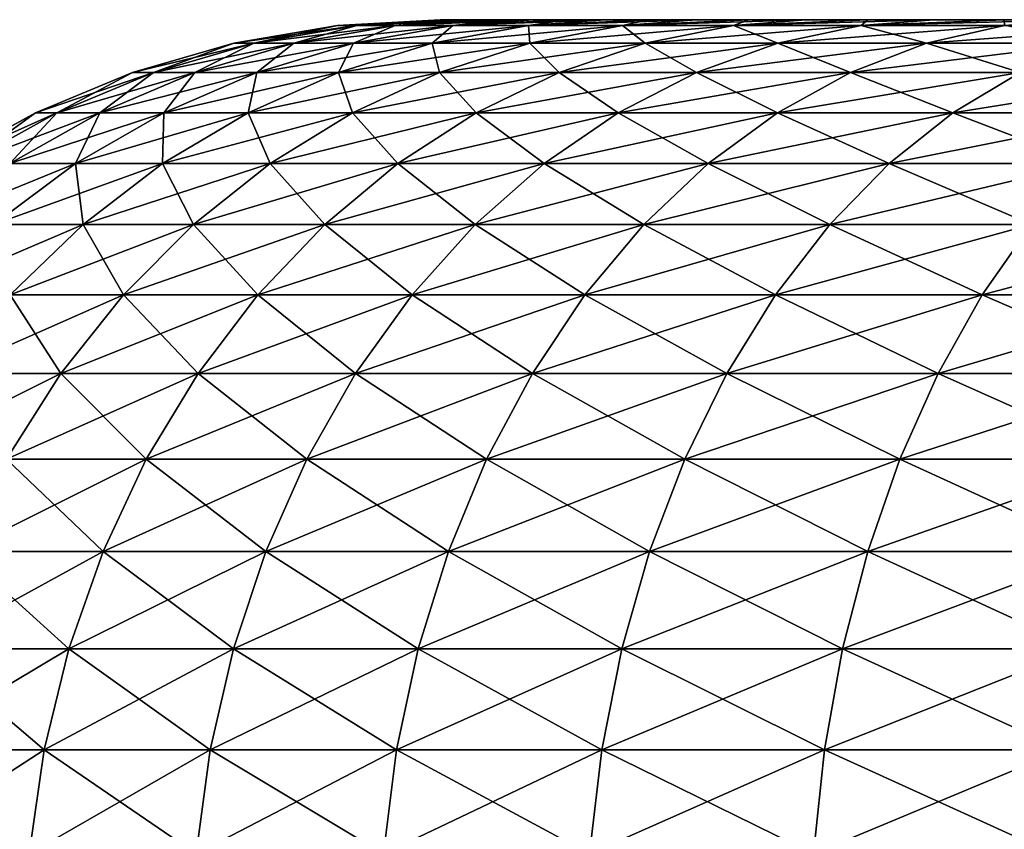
# Model space of a CAD drawing. Header units: metres. Extents: x -2 to 85, y -75 to 96.
# Tile 435 of 444: x 75.091 to 75.931, y 94.809 to 95.5. Entities that reach past the tile are written whole.
import ezdxf

# ---------------------------------------------------------------- set-up
doc = ezdxf.new("R2010")
doc.units = ezdxf.units.M
doc.layers.add('solid_20204500', color=7, linetype='CONTINUOUS')

msp = doc.modelspace()

# ---------------------------------------------------------------- linework, layer by layer
at = {"layer": 'solid_20204500'}
for points in [[(75.362488, 95.494972, 0.097172), (75.452232, 95.5, 0.098918), (75.45002, 95.5, 0)], [(75.378975, 95.494972, 0.290816), (75.452232, 95.5, 0.098918), (75.362488, 95.494972, 0.097172)], [(75.362488, 95.494972, -0.097172), (75.45002, 95.5, 0), (75.452232, 95.5, -0.098919)], [(75.362488, 95.494972, 0.097172), (75.45002, 95.5, 0), (75.362488, 95.494972, -0.097172)], [(75.362488, 95.494972, -0.097172), (75.452232, 95.5, -0.098919), (75.458878, 95.5, -0.197379)], [(75.362488, 95.494972, -0.097172), (75.458878, 95.5, -0.197379), (75.378975, 95.494972, -0.290816)], [(75.378975, 95.494972, 0.290816), (75.469978, 95.5, 0.29569), (75.458878, 95.5, 0.197379)], [(75.411819, 95.494972, 0.482365), (75.469978, 95.5, 0.29569), (75.378975, 95.494972, 0.290816)], [(75.378975, 95.494972, 0.290816), (75.458878, 95.5, 0.197379), (75.452232, 95.5, 0.098918)], [(75.378975, 95.494972, -0.290816), (75.458878, 95.5, -0.197379), (75.469978, 95.5, -0.295691)], [(75.378975, 95.494972, -0.290816), (75.469978, 95.5, -0.295691), (75.485474, 95.5, -0.393425)], [(75.378975, 95.494972, -0.290816), (75.485474, 95.5, -0.393425), (75.411819, 95.494972, -0.482365)], [(75.411819, 95.494972, 0.482365), (75.505287, 95.5, 0.490104), (75.485474, 95.5, 0.393425)], [(75.460785, 95.494972, 0.670439), (75.505287, 95.5, 0.490104), (75.411819, 95.494972, 0.482365)], [(75.411819, 95.494972, 0.482365), (75.485474, 95.5, 0.393425), (75.469978, 95.5, 0.29569)], [(75.411819, 95.494972, -0.482365), (75.485474, 95.5, -0.393425), (75.505287, 95.5, -0.490104)], [(75.411819, 95.494972, -0.482365), (75.505287, 95.5, -0.490104), (75.529503, 95.5, -0.586026)], [(75.411819, 95.494972, -0.482365), (75.529503, 95.5, -0.586026), (75.460785, 95.494972, -0.670439)], [(75.452232, 95.5, -0.098919), (75.45002, 95.5, 0), (75.452232, 95.5, 0.098918)], [(75.452232, 95.5, -0.098919), (75.452232, 95.5, 0.098918), (75.458878, 95.5, 0.197379)], [(75.458878, 95.5, -0.197379), (75.452232, 95.5, -0.098919), (75.458878, 95.5, 0.197379)], [(75.458878, 95.5, -0.197379), (75.458878, 95.5, 0.197379), (75.469978, 95.5, 0.29569)], [(75.469978, 95.5, -0.295691), (75.458878, 95.5, -0.197379), (75.469978, 95.5, 0.29569)], [(75.460785, 95.494972, 0.670439), (75.557999, 95.5, 0.680803), (75.529503, 95.5, 0.586026)], [(75.525528, 95.494972, 0.853682), (75.557999, 95.5, 0.680803), (75.460785, 95.494972, 0.670439)], [(75.460785, 95.494972, 0.670439), (75.529503, 95.5, 0.586026), (75.505287, 95.5, 0.490104)], [(75.460785, 95.494972, -0.670439), (75.529503, 95.5, -0.586026), (75.557999, 95.5, -0.680803)], [(75.460785, 95.494972, -0.670439), (75.557999, 95.5, -0.680803), (75.59063, 95.5, -0.773942)], [(75.460785, 95.494972, -0.670439), (75.59063, 95.5, -0.773942), (75.525528, 95.494972, -0.853682)], [(75.469978, 95.5, -0.295691), (75.469978, 95.5, 0.29569), (75.485474, 95.5, 0.393425)], [(75.485474, 95.5, -0.393425), (75.469978, 95.5, -0.295691), (75.485474, 95.5, 0.393425)], [(75.485474, 95.5, -0.393425), (75.485474, 95.5, 0.393425), (75.505287, 95.5, 0.490104)], [(75.505287, 95.5, -0.490104), (75.485474, 95.5, -0.393425), (75.505287, 95.5, 0.490104)], [(75.505287, 95.5, -0.490104), (75.505287, 95.5, 0.490104), (75.529503, 95.5, 0.586026)], [(75.529503, 95.5, -0.586026), (75.505287, 95.5, -0.490104), (75.529503, 95.5, 0.586026)], [(75.525528, 95.494972, 0.853682), (75.62751, 95.5, 0.865721), (75.59063, 95.5, 0.773942)], [(75.605583, 95.494972, 1.030774), (75.62751, 95.5, 0.865721), (75.525528, 95.494972, 0.853682)], [(75.525528, 95.494972, 0.853682), (75.59063, 95.5, 0.773942), (75.557999, 95.5, 0.680803)], [(75.525528, 95.494972, -0.853682), (75.59063, 95.5, -0.773942), (75.62751, 95.5, -0.865721)], [(75.525528, 95.494972, -0.853682), (75.62751, 95.5, -0.865721), (75.668488, 95.5, -0.955804)], [(75.525528, 95.494972, -0.853682), (75.668488, 95.5, -0.955804), (75.605583, 95.494972, -1.030774)], [(75.529503, 95.5, -0.586026), (75.529503, 95.5, 0.586026), (75.557999, 95.5, 0.680803)], [(75.557999, 95.5, -0.680803), (75.529503, 95.5, -0.586026), (75.557999, 95.5, 0.680803)], [(75.557999, 95.5, -0.680803), (75.557999, 95.5, 0.680803), (75.59063, 95.5, 0.773942)], [(75.59063, 95.5, -0.773942), (75.557999, 95.5, -0.680803), (75.59063, 95.5, 0.773942)], [(75.59063, 95.5, -0.773942), (75.59063, 95.5, 0.773942), (75.62751, 95.5, 0.865721)], [(75.62751, 95.5, -0.865721), (75.59063, 95.5, -0.773942), (75.62751, 95.5, 0.865721)], [(75.605583, 95.494972, 1.030774), (75.713341, 95.5, 1.043709), (75.668488, 95.5, 0.955804)], [(75.700363, 95.494972, 1.200439), (75.713341, 95.5, 1.043709), (75.605583, 95.494972, 1.030774)], [(75.605583, 95.494972, 1.030774), (75.668488, 95.5, 0.955804), (75.62751, 95.5, 0.865721)], [(75.605583, 95.494972, -1.030774), (75.668488, 95.5, -0.955804), (75.713341, 95.5, -1.043709)], [(75.605583, 95.494972, -1.030774), (75.713341, 95.5, -1.043709), (75.762207, 95.5, -1.12968)], [(75.605583, 95.494972, -1.030774), (75.762207, 95.5, -1.12968), (75.700363, 95.494972, -1.200439)], [(75.62751, 95.5, -0.865721), (75.62751, 95.5, 0.865721), (75.668488, 95.5, 0.955804)], [(75.668488, 95.5, -0.955804), (75.62751, 95.5, -0.865721), (75.668488, 95.5, 0.955804)], [(75.668488, 95.5, -0.955804), (75.668488, 95.5, 0.955804), (75.713341, 95.5, 1.043709)], [(75.713341, 95.5, -1.043709), (75.668488, 95.5, -0.955804), (75.713341, 95.5, 1.043709)], [(75.700363, 95.494972, 1.200439), (75.814919, 95.5, 1.213439), (75.762207, 95.5, 1.12968)], [(75.809189, 95.494972, 1.361455), (75.814919, 95.5, 1.213439), (75.700363, 95.494972, 1.200439)], [(75.700363, 95.494972, 1.200439), (75.762207, 95.5, 1.12968), (75.713341, 95.5, 1.043709)], [(75.700363, 95.494972, -1.200439), (75.762207, 95.5, -1.12968), (75.814919, 95.5, -1.213439)], [(75.700363, 95.494972, -1.200439), (75.814919, 95.5, -1.213439), (75.871185, 95.5, -1.294533)], [(75.700363, 95.494972, -1.200439), (75.871185, 95.5, -1.294533), (75.809189, 95.494972, -1.361455)], [(75.713341, 95.5, -1.043709), (75.713341, 95.5, 1.043709), (75.762207, 95.5, 1.12968)], [(75.762207, 95.5, -1.12968), (75.713341, 95.5, -1.043709), (75.762207, 95.5, 1.12968)], [(75.762207, 95.5, -1.12968), (75.762207, 95.5, 1.12968), (75.814919, 95.5, 1.213439)], [(75.814919, 95.5, -1.213439), (75.762207, 95.5, -1.12968), (75.814919, 95.5, 1.213439)], [(75.809189, 95.494972, 1.361455), (75.93119, 95.5, 1.373175), (75.871185, 95.5, 1.294533)], [(75.931282, 95.494972, 1.512662), (75.93119, 95.5, 1.373175), (75.809189, 95.494972, 1.361455)], [(75.809189, 95.494972, 1.361455), (75.871185, 95.5, 1.294533), (75.814919, 95.5, 1.213439)], [(75.809189, 95.494972, -1.361455), (75.871185, 95.5, -1.294533), (75.93119, 95.5, -1.373175)], [(75.809189, 95.494972, -1.361455), (75.93119, 95.5, -1.373175), (75.994713, 95.5, -1.449127)], [(75.809189, 95.494972, -1.361455), (75.994713, 95.5, -1.449127), (75.931282, 95.494972, -1.512662)], [(75.814919, 95.5, -1.213439), (75.814919, 95.5, 1.213439), (75.871185, 95.5, 1.294533)], [(75.871185, 95.5, -1.294533), (75.814919, 95.5, -1.213439), (75.871185, 95.5, 1.294533)], [(75.871185, 95.5, -1.294533), (75.871185, 95.5, 1.294533), (75.93119, 95.5, 1.373175)], [(75.93119, 95.5, -1.373175), (75.871185, 95.5, -1.294533), (75.93119, 95.5, 1.373175)], [(75.93119, 95.5, -1.373175), (75.93119, 95.5, 1.373175), (75.994713, 95.5, 1.449127)], [(75.931282, 95.494972, 1.512662), (75.994713, 95.5, 1.449127), (75.93119, 95.5, 1.373175)], [(75.994713, 95.5, -1.449127), (75.93119, 95.5, -1.373175), (75.994713, 95.5, 1.449127)], [(75.362488, 95.494972, 0.097172), (75.27404, 95.479919, 0.10093), (75.291161, 95.479919, 0.302062)], [(75.362488, 95.494972, -0.097172), (75.27404, 95.479919, -0.10093), (75.27404, 95.479919, 0.10093)], [(75.378975, 95.494972, -0.290816), (75.291161, 95.479919, -0.302062), (75.27404, 95.479919, -0.10093)], [(75.362488, 95.494972, -0.097172), (75.378975, 95.494972, -0.290816), (75.27404, 95.479919, -0.10093)], [(75.362488, 95.494972, 0.097172), (75.362488, 95.494972, -0.097172), (75.27404, 95.479919, 0.10093)], [(75.378975, 95.494972, 0.290816), (75.362488, 95.494972, 0.097172), (75.291161, 95.479919, 0.302062)], [(75.378975, 95.494972, 0.290816), (75.291161, 95.479919, 0.302062), (75.325272, 95.479919, 0.501017)], [(75.411819, 95.494972, -0.482365), (75.325272, 95.479919, -0.501017), (75.291161, 95.479919, -0.302062)], [(75.378975, 95.494972, -0.290816), (75.411819, 95.494972, -0.482365), (75.291161, 95.479919, -0.302062)], [(75.411819, 95.494972, 0.482365), (75.325272, 95.479919, 0.501017), (75.376137, 95.479919, 0.696363)], [(75.411819, 95.494972, -0.482365), (75.460785, 95.494972, -0.670439), (75.325272, 95.479919, -0.501017)], [(75.460785, 95.494972, -0.670439), (75.376137, 95.479919, -0.696363), (75.325272, 95.479919, -0.501017)], [(75.411819, 95.494972, 0.482365), (75.378975, 95.494972, 0.290816), (75.325272, 95.479919, 0.501017)], [(75.460785, 95.494972, 0.670439), (75.411819, 95.494972, 0.482365), (75.376137, 95.479919, 0.696363)], [(75.460785, 95.494972, 0.670439), (75.376137, 95.479919, 0.696363), (75.443382, 95.479919, 0.886692)], [(75.525528, 95.494972, -0.853682), (75.443382, 95.479919, -0.886692), (75.376137, 95.479919, -0.696363)], [(75.460785, 95.494972, -0.670439), (75.525528, 95.494972, -0.853682), (75.376137, 95.479919, -0.696363)], [(75.525528, 95.494972, 0.853682), (75.443382, 95.479919, 0.886692), (75.526527, 95.479919, 1.070631)], [(75.605583, 95.494972, -1.030774), (75.526527, 95.479919, -1.070632), (75.443382, 95.479919, -0.886692)], [(75.525528, 95.494972, -0.853682), (75.605583, 95.494972, -1.030774), (75.443382, 95.479919, -0.886692)], [(75.525528, 95.494972, 0.853682), (75.460785, 95.494972, 0.670439), (75.443382, 95.479919, 0.886692)], [(75.605583, 95.494972, 1.030774), (75.525528, 95.494972, 0.853682), (75.526527, 95.479919, 1.070631)], [(75.605583, 95.494972, 1.030774), (75.526527, 95.479919, 1.070631), (75.624977, 95.479919, 1.246857)], [(75.700363, 95.494972, -1.200439), (75.624977, 95.479919, -1.246857), (75.526527, 95.479919, -1.070632)], [(75.605583, 95.494972, -1.030774), (75.700363, 95.494972, -1.200439), (75.526527, 95.479919, -1.070632)], [(75.700363, 95.494972, 1.200439), (75.605583, 95.494972, 1.030774), (75.624977, 95.479919, 1.246857)], [(75.700363, 95.494972, 1.200439), (75.624977, 95.479919, 1.246857), (75.738014, 95.479919, 1.4141)], [(75.809189, 95.494972, -1.361455), (75.738014, 95.479919, -1.4141), (75.624977, 95.479919, -1.246857)], [(75.700363, 95.494972, -1.200439), (75.809189, 95.494972, -1.361455), (75.624977, 95.479919, -1.246857)], [(75.809189, 95.494972, 1.361455), (75.700363, 95.494972, 1.200439), (75.738014, 95.479919, 1.4141)], [(75.809189, 95.494972, 1.361455), (75.738014, 95.479919, 1.4141), (75.864822, 95.479919, 1.571153)], [(75.931282, 95.494972, -1.512662), (75.864822, 95.479919, -1.571153), (75.738014, 95.479919, -1.4141)], [(75.809189, 95.494972, -1.361455), (75.931282, 95.494972, -1.512662), (75.738014, 95.479919, -1.4141)], [(75.931282, 95.494972, 1.512662), (75.809189, 95.494972, 1.361455), (75.864822, 95.479919, 1.571153)], [(75.931282, 95.494972, 1.512662), (75.864822, 95.479919, 1.571153), (76.004494, 95.479919, 1.716887)], [(75.931282, 95.494972, -1.512662), (76.065758, 95.494972, -1.65297), (75.864822, 95.479919, -1.571153)], [(76.065758, 95.494972, -1.65297), (76.004494, 95.479919, -1.716887), (75.864822, 95.479919, -1.571153)], [(75.27404, 95.479919, 0.10093), (75.27404, 95.479919, -0.10093), (75.187828, 95.455048, 0.104592)], [(75.27404, 95.479919, 0.10093), (75.187828, 95.455048, 0.104592), (75.205566, 95.455048, 0.313022)], [(75.27404, 95.479919, -0.10093), (75.291161, 95.479919, -0.302062), (75.187828, 95.455048, -0.104592)], [(75.27404, 95.479919, -0.10093), (75.187828, 95.455048, -0.104592), (75.187828, 95.455048, 0.104592)], [(75.291161, 95.479919, -0.302062), (75.205566, 95.455048, -0.313022), (75.187828, 95.455048, -0.104592)], [(75.291161, 95.479919, 0.302062), (75.27404, 95.479919, 0.10093), (75.205566, 95.455048, 0.313022)], [(75.291161, 95.479919, 0.302062), (75.205566, 95.455048, 0.313022), (75.240921, 95.455048, 0.519196)], [(75.291161, 95.479919, -0.302062), (75.325272, 95.479919, -0.501017), (75.205566, 95.455048, -0.313022)], [(75.325272, 95.479919, -0.501017), (75.240921, 95.455048, -0.519196), (75.205566, 95.455048, -0.313022)], [(75.325272, 95.479919, 0.501017), (75.291161, 95.479919, 0.302062), (75.240921, 95.455048, 0.519196)], [(75.325272, 95.479919, 0.501017), (75.240921, 95.455048, 0.519196), (75.293633, 95.455048, 0.72163)], [(75.325272, 95.479919, -0.501017), (75.376137, 95.479919, -0.696363), (75.240921, 95.455048, -0.519196)], [(75.376137, 95.479919, -0.696363), (75.293633, 95.455048, -0.72163), (75.240921, 95.455048, -0.519196)], [(75.376137, 95.479919, 0.696363), (75.325272, 95.479919, 0.501017), (75.293633, 95.455048, 0.72163)], [(75.376137, 95.479919, 0.696363), (75.293633, 95.455048, 0.72163), (75.363319, 95.455048, 0.918865)], [(75.376137, 95.479919, -0.696363), (75.443382, 95.479919, -0.886692), (75.293633, 95.455048, -0.72163)], [(75.443382, 95.479919, -0.886692), (75.363319, 95.455048, -0.918865), (75.293633, 95.455048, -0.72163)], [(75.443382, 95.479919, 0.886692), (75.376137, 95.479919, 0.696363), (75.363319, 95.455048, 0.918865)], [(75.443382, 95.479919, 0.886692), (75.363319, 95.455048, 0.918865), (75.449478, 95.455048, 1.109479)], [(75.443382, 95.479919, -0.886692), (75.526527, 95.479919, -1.070632), (75.363319, 95.455048, -0.918865)], [(75.526527, 95.479919, -1.070632), (75.449478, 95.455048, -1.109479), (75.363319, 95.455048, -0.918865)], [(75.526527, 95.479919, 1.070631), (75.443382, 95.479919, 0.886692), (75.449478, 95.455048, 1.109479)], [(75.526527, 95.479919, 1.070631), (75.449478, 95.455048, 1.109479), (75.551498, 95.455048, 1.292099)], [(75.526527, 95.479919, -1.070632), (75.624977, 95.479919, -1.246857), (75.449478, 95.455048, -1.109479)], [(75.624977, 95.479919, -1.246857), (75.551498, 95.455048, -1.292099), (75.449478, 95.455048, -1.109479)], [(75.624977, 95.479919, 1.246857), (75.526527, 95.479919, 1.070631), (75.551498, 95.455048, 1.292099)], [(75.624977, 95.479919, 1.246857), (75.551498, 95.455048, 1.292099), (75.668633, 95.455048, 1.46541)], [(75.624977, 95.479919, -1.246857), (75.738014, 95.479919, -1.4141), (75.551498, 95.455048, -1.292099)], [(75.738014, 95.479919, -1.4141), (75.668633, 95.455048, -1.46541), (75.551498, 95.455048, -1.292099)], [(75.738014, 95.479919, 1.4141), (75.624977, 95.479919, 1.246857), (75.668633, 95.455048, 1.46541)], [(75.738014, 95.479919, 1.4141), (75.668633, 95.455048, 1.46541), (75.800049, 95.455048, 1.628162)], [(75.738014, 95.479919, -1.4141), (75.864822, 95.479919, -1.571153), (75.668633, 95.455048, -1.46541)], [(75.864822, 95.479919, -1.571153), (75.800049, 95.455048, -1.628162), (75.668633, 95.455048, -1.46541)], [(75.864822, 95.479919, 1.571153), (75.738014, 95.479919, 1.4141), (75.800049, 95.455048, 1.628162)], [(75.864822, 95.479919, 1.571153), (75.800049, 95.455048, 1.628162), (75.944794, 95.455048, 1.779183)], [(76.004494, 95.479919, -1.716887), (75.944794, 95.455048, -1.779183), (75.800049, 95.455048, -1.628162)], [(75.864822, 95.479919, -1.571153), (76.004494, 95.479919, -1.716887), (75.800049, 95.455048, -1.628162)], [(76.004494, 95.479919, 1.716887), (75.864822, 95.479919, 1.571153), (75.944794, 95.455048, 1.779183)], [(75.205566, 95.455048, -0.313022), (75.123283, 95.420662, -0.323559), (75.104942, 95.420662, -0.108113)], [(75.187828, 95.455048, -0.104592), (75.104942, 95.420662, -0.108113), (75.104942, 95.420662, 0.108113)], [(75.187828, 95.455048, -0.104592), (75.205566, 95.455048, -0.313022), (75.104942, 95.420662, -0.108113)], [(75.187828, 95.455048, 0.104592), (75.104942, 95.420662, 0.108113), (75.123283, 95.420662, 0.323559)], [(75.187828, 95.455048, 0.104592), (75.187828, 95.455048, -0.104592), (75.104942, 95.420662, 0.108113)], [(75.240921, 95.455048, -0.519196), (75.159828, 95.420662, -0.536674), (75.123283, 95.420662, -0.323559)], [(75.205566, 95.455048, -0.313022), (75.240921, 95.455048, -0.519196), (75.123283, 95.420662, -0.323559)], [(75.205566, 95.455048, 0.313022), (75.123283, 95.420662, 0.323559), (75.159828, 95.420662, 0.536674)], [(75.205566, 95.455048, 0.313022), (75.187828, 95.455048, 0.104592), (75.123283, 95.420662, 0.323559)], [(75.293633, 95.455048, -0.72163), (75.21431, 95.420662, -0.745922), (75.159828, 95.420662, -0.536674)], [(75.240921, 95.455048, -0.519196), (75.293633, 95.455048, -0.72163), (75.159828, 95.420662, -0.536674)], [(75.240921, 95.455048, 0.519196), (75.159828, 95.420662, 0.536674), (75.21431, 95.420662, 0.745922)], [(75.240921, 95.455048, 0.519196), (75.205566, 95.455048, 0.313022), (75.159828, 95.420662, 0.536674)], [(75.363319, 95.455048, -0.918865), (75.286339, 95.420662, -0.949796), (75.21431, 95.420662, -0.745922)], [(75.293633, 95.455048, -0.72163), (75.363319, 95.455048, -0.918865), (75.21431, 95.420662, -0.745922)], [(75.293633, 95.455048, 0.72163), (75.21431, 95.420662, 0.745922), (75.286339, 95.420662, 0.949796)], [(75.293633, 95.455048, 0.72163), (75.240921, 95.455048, 0.519196), (75.21431, 95.420662, 0.745922)], [(75.449478, 95.455048, -1.109479), (75.375404, 95.420662, -1.146826), (75.286339, 95.420662, -0.949796)], [(75.363319, 95.455048, -0.918865), (75.449478, 95.455048, -1.109479), (75.286339, 95.420662, -0.949796)], [(75.363319, 95.455048, 0.918865), (75.286339, 95.420662, 0.949796), (75.375404, 95.420662, 1.146826)], [(75.363319, 95.455048, 0.918865), (75.293633, 95.455048, 0.72163), (75.286339, 95.420662, 0.949796)], [(75.449478, 95.455048, 1.109479), (75.363319, 95.455048, 0.918865), (75.375404, 95.420662, 1.146826)], [(75.551498, 95.455048, -1.292099), (75.480858, 95.420662, -1.335594), (75.375404, 95.420662, -1.146826)], [(75.449478, 95.455048, -1.109479), (75.551498, 95.455048, -1.292099), (75.375404, 95.420662, -1.146826)], [(75.449478, 95.455048, 1.109479), (75.375404, 95.420662, 1.146826), (75.480858, 95.420662, 1.335594)], [(75.551498, 95.455048, 1.292099), (75.449478, 95.455048, 1.109479), (75.480858, 95.420662, 1.335594)], [(75.668633, 95.455048, -1.46541), (75.601936, 95.420662, -1.514739), (75.480858, 95.420662, -1.335594)], [(75.551498, 95.455048, -1.292099), (75.668633, 95.455048, -1.46541), (75.480858, 95.420662, -1.335594)], [(75.551498, 95.455048, 1.292099), (75.480858, 95.420662, 1.335594), (75.601936, 95.420662, 1.514739)], [(75.668633, 95.455048, 1.46541), (75.551498, 95.455048, 1.292099), (75.601936, 95.420662, 1.514739)], [(75.800049, 95.455048, -1.628162), (75.737778, 95.420662, -1.682969), (75.601936, 95.420662, -1.514739)], [(75.668633, 95.455048, -1.46541), (75.800049, 95.455048, -1.628162), (75.601936, 95.420662, -1.514739)], [(75.668633, 95.455048, 1.46541), (75.601936, 95.420662, 1.514739), (75.737778, 95.420662, 1.682969)], [(75.800049, 95.455048, 1.628162), (75.668633, 95.455048, 1.46541), (75.737778, 95.420662, 1.682969)], [(75.800049, 95.455048, 1.628162), (75.737778, 95.420662, 1.682969), (75.88739, 95.420662, 1.839074)], [(75.944794, 95.455048, -1.779183), (75.88739, 95.420662, -1.839075), (75.737778, 95.420662, -1.682969)], [(75.800049, 95.455048, -1.628162), (75.944794, 95.455048, -1.779183), (75.737778, 95.420662, -1.682969)], [(75.944794, 95.455048, 1.779183), (75.800049, 95.455048, 1.628162), (75.88739, 95.420662, 1.839074)], [(75.944794, 95.455048, 1.779183), (75.88739, 95.420662, 1.839074), (76.049706, 95.420662, 1.981929)], [(76.101822, 95.455048, -1.917386), (76.049706, 95.420662, -1.981929), (75.88739, 95.420662, -1.839075)], [(75.944794, 95.455048, -1.779183), (76.101822, 95.455048, -1.917386), (75.88739, 95.420662, -1.839075)], [(75.123283, 95.420662, -0.323559), (75.045341, 95.37719, -0.33354), (75.026436, 95.37719, -0.111448)], [(75.104942, 95.420662, -0.108113), (75.026436, 95.37719, -0.111448), (75.026436, 95.37719, 0.111448)], [(75.104942, 95.420662, -0.108113), (75.123283, 95.420662, -0.323559), (75.026436, 95.37719, -0.111448)], [(75.104942, 95.420662, 0.108113), (75.026436, 95.37719, 0.111448), (75.045341, 95.37719, 0.33354)], [(75.104942, 95.420662, 0.108113), (75.104942, 95.420662, -0.108113), (75.026436, 95.37719, 0.111448)], [(75.159828, 95.420662, -0.536674), (75.083008, 95.37719, -0.553229), (75.045341, 95.37719, -0.33354)], [(75.123283, 95.420662, -0.323559), (75.159828, 95.420662, -0.536674), (75.045341, 95.37719, -0.33354)], [(75.123283, 95.420662, 0.323559), (75.045341, 95.37719, 0.33354), (75.083008, 95.37719, 0.553229)], [(75.123283, 95.420662, 0.323559), (75.104942, 95.420662, 0.108113), (75.045341, 95.37719, 0.33354)], [(75.21431, 95.420662, -0.745922), (75.139175, 95.37719, -0.768932), (75.083008, 95.37719, -0.553229)], [(75.159828, 95.420662, -0.536674), (75.21431, 95.420662, -0.745922), (75.083008, 95.37719, -0.553229)], [(75.159828, 95.420662, 0.536674), (75.083008, 95.37719, 0.553229), (75.139175, 95.37719, 0.768932)], [(75.159828, 95.420662, 0.536674), (75.123283, 95.420662, 0.323559), (75.083008, 95.37719, 0.553229)], [(75.286339, 95.420662, -0.949796), (75.213432, 95.37719, -0.979095), (75.139175, 95.37719, -0.768932)], [(75.21431, 95.420662, -0.745922), (75.286339, 95.420662, -0.949796), (75.139175, 95.37719, -0.768932)], [(75.21431, 95.420662, 0.745922), (75.139175, 95.37719, 0.768932), (75.213432, 95.37719, 0.979095)], [(75.21431, 95.420662, 0.745922), (75.159828, 95.420662, 0.536674), (75.139175, 95.37719, 0.768932)], [(75.375404, 95.420662, -1.146826), (75.305237, 95.37719, -1.182203), (75.213432, 95.37719, -0.979095)], [(75.286339, 95.420662, -0.949796), (75.375404, 95.420662, -1.146826), (75.213432, 95.37719, -0.979095)], [(75.286339, 95.420662, 0.949796), (75.213432, 95.37719, 0.979095), (75.305237, 95.37719, 1.182203)], [(75.286339, 95.420662, 0.949796), (75.21431, 95.420662, 0.745922), (75.213432, 95.37719, 0.979095)], [(75.375404, 95.420662, 1.146826), (75.286339, 95.420662, 0.949796), (75.305237, 95.37719, 1.182203)], [(75.480858, 95.420662, -1.335594), (75.413948, 95.37719, -1.376794), (75.305237, 95.37719, -1.182203)], [(75.375404, 95.420662, -1.146826), (75.480858, 95.420662, -1.335594), (75.305237, 95.37719, -1.182203)], [(75.375404, 95.420662, 1.146826), (75.305237, 95.37719, 1.182203), (75.413948, 95.37719, 1.376794)], [(75.480858, 95.420662, 1.335594), (75.375404, 95.420662, 1.146826), (75.413948, 95.37719, 1.376794)], [(75.601936, 95.420662, -1.514739), (75.538757, 95.37719, -1.561465), (75.413948, 95.37719, -1.376794)], [(75.480858, 95.420662, -1.335594), (75.601936, 95.420662, -1.514739), (75.413948, 95.37719, -1.376794)], [(75.480858, 95.420662, 1.335594), (75.413948, 95.37719, 1.376794), (75.538757, 95.37719, 1.561465)], [(75.601936, 95.420662, 1.514739), (75.480858, 95.420662, 1.335594), (75.538757, 95.37719, 1.561465)], [(75.737778, 95.420662, -1.682969), (75.678787, 95.37719, -1.734885), (75.538757, 95.37719, -1.561465)], [(75.601936, 95.420662, -1.514739), (75.737778, 95.420662, -1.682969), (75.538757, 95.37719, -1.561465)], [(75.601936, 95.420662, 1.514739), (75.538757, 95.37719, 1.561465), (75.678787, 95.37719, 1.734885)], [(75.737778, 95.420662, 1.682969), (75.601936, 95.420662, 1.514739), (75.678787, 95.37719, 1.734885)], [(75.88739, 95.420662, -1.839075), (75.833015, 95.37719, -1.895806), (75.678787, 95.37719, -1.734885)], [(75.737778, 95.420662, -1.682969), (75.88739, 95.420662, -1.839075), (75.678787, 95.37719, -1.734885)], [(75.737778, 95.420662, 1.682969), (75.678787, 95.37719, 1.734885), (75.833015, 95.37719, 1.895806)], [(75.88739, 95.420662, 1.839074), (75.737778, 95.420662, 1.682969), (75.833015, 95.37719, 1.895806)], [(76.049706, 95.420662, -1.981929), (76.000336, 95.37719, -2.043067), (75.833015, 95.37719, -1.895806)], [(75.88739, 95.420662, -1.839075), (76.049706, 95.420662, -1.981929), (75.833015, 95.37719, -1.895806)], [(75.88739, 95.420662, 1.839074), (75.833015, 95.37719, 1.895806), (76.000336, 95.37719, 2.043067)], [(76.049706, 95.420662, 1.981929), (75.88739, 95.420662, 1.839074), (76.000336, 95.37719, 2.043067)], [(75.139175, 95.37719, -0.768932), (75.069168, 95.325188, -0.79037), (75.011436, 95.325188, -0.568653)], [(75.083008, 95.37719, -0.553229), (75.139175, 95.37719, -0.768932), (75.011436, 95.325188, -0.568653)], [(75.213432, 95.37719, -0.979095), (75.145493, 95.325188, -1.006393), (75.069168, 95.325188, -0.79037)], [(75.139175, 95.37719, -0.768932), (75.213432, 95.37719, -0.979095), (75.069168, 95.325188, -0.79037)], [(75.139175, 95.37719, 0.768932), (75.069168, 95.325188, 0.79037), (75.145493, 95.325188, 1.006393)], [(75.139175, 95.37719, 0.768932), (75.083008, 95.37719, 0.553229), (75.069168, 95.325188, 0.79037)], [(75.213432, 95.37719, 0.979095), (75.139175, 95.37719, 0.768932), (75.145493, 95.325188, 1.006393)], [(75.305237, 95.37719, -1.182203), (75.239868, 95.325188, -1.215164), (75.145493, 95.325188, -1.006393)], [(75.213432, 95.37719, -0.979095), (75.305237, 95.37719, -1.182203), (75.145493, 95.325188, -1.006393)], [(75.213432, 95.37719, 0.979095), (75.145493, 95.325188, 1.006393), (75.239868, 95.325188, 1.215164)], [(75.305237, 95.37719, 1.182203), (75.213432, 95.37719, 0.979095), (75.239868, 95.325188, 1.215164)], [(75.413948, 95.37719, -1.376794), (75.351601, 95.325188, -1.41518), (75.239868, 95.325188, -1.215164)], [(75.305237, 95.37719, -1.182203), (75.413948, 95.37719, -1.376794), (75.239868, 95.325188, -1.215164)], [(75.305237, 95.37719, 1.182203), (75.239868, 95.325188, 1.215164), (75.351601, 95.325188, 1.41518)], [(75.413948, 95.37719, 1.376794), (75.305237, 95.37719, 1.182203), (75.351601, 95.325188, 1.41518)], [(75.538757, 95.37719, -1.561465), (75.479897, 95.325188, -1.605), (75.351601, 95.325188, -1.41518)], [(75.413948, 95.37719, -1.376794), (75.538757, 95.37719, -1.561465), (75.351601, 95.325188, -1.41518)], [(75.413948, 95.37719, 1.376794), (75.351601, 95.325188, 1.41518), (75.479897, 95.325188, 1.605)], [(75.538757, 95.37719, 1.561465), (75.413948, 95.37719, 1.376794), (75.479897, 95.325188, 1.605)], [(75.678787, 95.37719, -1.734885), (75.623825, 95.325188, -1.783255), (75.479897, 95.325188, -1.605)], [(75.538757, 95.37719, -1.561465), (75.678787, 95.37719, -1.734885), (75.479897, 95.325188, -1.605)], [(75.538757, 95.37719, 1.561465), (75.479897, 95.325188, 1.605), (75.623825, 95.325188, 1.783255)], [(75.678787, 95.37719, 1.734885), (75.538757, 95.37719, 1.561465), (75.623825, 95.325188, 1.783255)], [(75.833015, 95.37719, -1.895806), (75.782356, 95.325188, -1.948663), (75.623825, 95.325188, -1.783255)], [(75.678787, 95.37719, -1.734885), (75.833015, 95.37719, -1.895806), (75.623825, 95.325188, -1.783255)], [(75.678787, 95.37719, 1.734885), (75.623825, 95.325188, 1.783255), (75.782356, 95.325188, 1.948663)], [(75.833015, 95.37719, 1.895806), (75.678787, 95.37719, 1.734885), (75.782356, 95.325188, 1.948663)], [(76.000336, 95.37719, -2.043067), (75.954346, 95.325188, -2.100029), (75.782356, 95.325188, -1.948663)], [(75.833015, 95.37719, -1.895806), (76.000336, 95.37719, -2.043067), (75.782356, 95.325188, -1.948663)], [(75.833015, 95.37719, 1.895806), (75.782356, 95.325188, 1.948663), (75.954346, 95.325188, 2.100029)], [(76.000336, 95.37719, 2.043067), (75.833015, 95.37719, 1.895806), (75.954346, 95.325188, 2.100029)], [(75.145493, 95.325188, -1.006393), (75.083397, 95.265305, -1.031346), (75.00518, 95.265305, -0.809967)], [(75.069168, 95.325188, -0.79037), (75.145493, 95.325188, -1.006393), (75.00518, 95.265305, -0.809967)], [(75.145493, 95.325188, 1.006393), (75.069168, 95.325188, 0.79037), (75.083397, 95.265305, 1.031346)], [(75.239868, 95.325188, -1.215164), (75.180107, 95.265305, -1.245293), (75.083397, 95.265305, -1.031346)], [(75.145493, 95.325188, -1.006393), (75.239868, 95.325188, -1.215164), (75.083397, 95.265305, -1.031346)], [(75.145493, 95.325188, 1.006393), (75.083397, 95.265305, 1.031346), (75.180107, 95.265305, 1.245293)], [(75.239868, 95.325188, 1.215164), (75.145493, 95.325188, 1.006393), (75.180107, 95.265305, 1.245293)], [(75.351601, 95.325188, -1.41518), (75.294617, 95.265305, -1.450269), (75.180107, 95.265305, -1.245293)], [(75.239868, 95.325188, -1.215164), (75.351601, 95.325188, -1.41518), (75.180107, 95.265305, -1.245293)], [(75.239868, 95.325188, 1.215164), (75.180107, 95.265305, 1.245293), (75.294617, 95.265305, 1.450269)], [(75.351601, 95.325188, 1.41518), (75.239868, 95.325188, 1.215164), (75.294617, 95.265305, 1.450269)], [(75.479897, 95.325188, -1.605), (75.426094, 95.265305, -1.644795), (75.294617, 95.265305, -1.450269)], [(75.351601, 95.325188, -1.41518), (75.479897, 95.325188, -1.605), (75.294617, 95.265305, -1.450269)], [(75.351601, 95.325188, 1.41518), (75.294617, 95.265305, 1.450269), (75.426094, 95.265305, 1.644795)], [(75.479897, 95.325188, 1.605), (75.351601, 95.325188, 1.41518), (75.426094, 95.265305, 1.644795)], [(75.623825, 95.325188, -1.783255), (75.573593, 95.265305, -1.82747), (75.426094, 95.265305, -1.644795)], [(75.479897, 95.325188, -1.605), (75.623825, 95.325188, -1.783255), (75.426094, 95.265305, -1.644795)], [(75.479897, 95.325188, 1.605), (75.426094, 95.265305, 1.644795), (75.573593, 95.265305, 1.82747)], [(75.623825, 95.325188, 1.783255), (75.479897, 95.325188, 1.605), (75.573593, 95.265305, 1.82747)], [(75.782356, 95.325188, -1.948663), (75.736053, 95.265305, -1.996978), (75.573593, 95.265305, -1.82747)], [(75.623825, 95.325188, -1.783255), (75.782356, 95.325188, -1.948663), (75.573593, 95.265305, -1.82747)], [(75.623825, 95.325188, 1.783255), (75.573593, 95.265305, 1.82747), (75.736053, 95.265305, 1.996978)], [(75.782356, 95.325188, 1.948663), (75.623825, 95.325188, 1.783255), (75.736053, 95.265305, 1.996978)], [(75.954346, 95.325188, -2.100029), (75.9123, 95.265305, -2.152098), (75.736053, 95.265305, -1.996978)], [(75.782356, 95.325188, -1.948663), (75.954346, 95.325188, -2.100029), (75.736053, 95.265305, -1.996978)], [(75.782356, 95.325188, 1.948663), (75.736053, 95.265305, 1.996978), (75.9123, 95.265305, 2.152098)], [(75.954346, 95.325188, 2.100029), (75.782356, 95.325188, 1.948663), (75.9123, 95.265305, 2.152098)], [(76.13855, 95.325188, -2.236266), (76.101074, 95.265305, -2.291713), (75.9123, 95.265305, -2.152098)], [(75.954346, 95.325188, -2.100029), (76.13855, 95.325188, -2.236266), (75.9123, 95.265305, -2.152098)], [(75.954346, 95.325188, 2.100029), (75.9123, 95.265305, 2.152098), (76.101074, 95.265305, 2.291713)], [(75.180107, 95.265305, -1.245293), (75.126717, 95.198303, -1.272211), (75.027916, 95.198303, -1.053639)], [(75.083397, 95.265305, -1.031346), (75.180107, 95.265305, -1.245293), (75.027916, 95.198303, -1.053639)], [(75.083397, 95.265305, 1.031346), (75.027916, 95.198303, 1.053639), (75.126717, 95.198303, 1.272211)], [(75.180107, 95.265305, 1.245293), (75.083397, 95.265305, 1.031346), (75.126717, 95.198303, 1.272211)], [(75.294617, 95.265305, -1.450269), (75.243698, 95.198303, -1.481617), (75.126717, 95.198303, -1.272211)], [(75.180107, 95.265305, -1.245293), (75.294617, 95.265305, -1.450269), (75.126717, 95.198303, -1.272211)], [(75.180107, 95.265305, 1.245293), (75.126717, 95.198303, 1.272211), (75.243698, 95.198303, 1.481617)], [(75.294617, 95.265305, 1.450269), (75.180107, 95.265305, 1.245293), (75.243698, 95.198303, 1.481617)], [(75.426094, 95.265305, -1.644795), (75.378021, 95.198303, -1.680348), (75.243698, 95.198303, -1.481617)], [(75.294617, 95.265305, -1.450269), (75.426094, 95.265305, -1.644795), (75.243698, 95.198303, -1.481617)], [(75.294617, 95.265305, 1.450269), (75.243698, 95.198303, 1.481617), (75.378021, 95.198303, 1.680348)], [(75.426094, 95.265305, 1.644795), (75.294617, 95.265305, 1.450269), (75.378021, 95.198303, 1.680348)], [(75.573593, 95.265305, -1.82747), (75.528709, 95.198303, -1.866972), (75.378021, 95.198303, -1.680348)], [(75.426094, 95.265305, -1.644795), (75.573593, 95.265305, -1.82747), (75.378021, 95.198303, -1.680348)], [(75.426094, 95.265305, 1.644795), (75.378021, 95.198303, 1.680348), (75.528709, 95.198303, 1.866972)], [(75.573593, 95.265305, 1.82747), (75.426094, 95.265305, 1.644795), (75.528709, 95.198303, 1.866972)], [(75.736053, 95.265305, -1.996978), (75.694679, 95.198303, -2.040144), (75.528709, 95.198303, -1.866972)], [(75.573593, 95.265305, -1.82747), (75.736053, 95.265305, -1.996978), (75.528709, 95.198303, -1.866972)], [(75.573593, 95.265305, 1.82747), (75.528709, 95.198303, 1.866972), (75.694679, 95.198303, 2.040144)], [(75.736053, 95.265305, 1.996978), (75.573593, 95.265305, 1.82747), (75.694679, 95.198303, 2.040144)], [(75.9123, 95.265305, -2.152098), (75.874741, 95.198303, -2.198618), (75.694679, 95.198303, -2.040144)], [(75.736053, 95.265305, -1.996978), (75.9123, 95.265305, -2.152098), (75.694679, 95.198303, -2.040144)], [(75.736053, 95.265305, 1.996978), (75.694679, 95.198303, 2.040144), (75.874741, 95.198303, 2.198617)], [(75.9123, 95.265305, 2.152098), (75.736053, 95.265305, 1.996978), (75.874741, 95.198303, 2.198617)], [(76.101074, 95.265305, -2.291713), (76.067589, 95.198303, -2.34125), (75.874741, 95.198303, -2.198618)], [(75.9123, 95.265305, -2.152098), (76.101074, 95.265305, -2.291713), (75.874741, 95.198303, -2.198618)], [(75.9123, 95.265305, 2.152098), (75.874741, 95.198303, 2.198617), (76.067589, 95.198303, 2.341249)], [(76.101074, 95.265305, 2.291713), (75.9123, 95.265305, 2.152098), (76.067589, 95.198303, 2.341249)], [(75.126717, 95.198303, -1.272211), (75.080376, 95.125015, -1.295579), (74.979759, 95.125015, -1.072992)], [(75.027916, 95.198303, -1.053639), (75.126717, 95.198303, -1.272211), (74.979759, 95.125015, -1.072992)], [(75.126717, 95.198303, 1.272211), (75.027916, 95.198303, 1.053639), (75.080376, 95.125015, 1.295579)], [(75.243698, 95.198303, -1.481617), (75.199501, 95.125015, -1.508831), (75.080376, 95.125015, -1.295579)], [(75.126717, 95.198303, -1.272211), (75.243698, 95.198303, -1.481617), (75.080376, 95.125015, -1.295579)], [(75.126717, 95.198303, 1.272211), (75.080376, 95.125015, 1.295579), (75.199501, 95.125015, 1.508831)], [(75.243698, 95.198303, 1.481617), (75.126717, 95.198303, 1.272211), (75.199501, 95.125015, 1.508831)], [(75.378021, 95.198303, -1.680348), (75.336288, 95.125015, -1.711212), (75.199501, 95.125015, -1.508831)], [(75.243698, 95.198303, -1.481617), (75.378021, 95.198303, -1.680348), (75.199501, 95.125015, -1.508831)], [(75.243698, 95.198303, 1.481617), (75.199501, 95.125015, 1.508831), (75.336288, 95.125015, 1.711212)], [(75.378021, 95.198303, 1.680348), (75.243698, 95.198303, 1.481617), (75.336288, 95.125015, 1.711212)], [(75.528709, 95.198303, -1.866972), (75.489746, 95.125015, -1.901264), (75.336288, 95.125015, -1.711212)], [(75.378021, 95.198303, -1.680348), (75.528709, 95.198303, -1.866972), (75.336288, 95.125015, -1.711212)], [(75.378021, 95.198303, 1.680348), (75.336288, 95.125015, 1.711212), (75.489746, 95.125015, 1.901264)], [(75.528709, 95.198303, 1.866972), (75.378021, 95.198303, 1.680348), (75.489746, 95.125015, 1.901264)], [(75.694679, 95.198303, -2.040144), (75.658768, 95.125015, -2.077617), (75.489746, 95.125015, -1.901264)], [(75.528709, 95.198303, -1.866972), (75.694679, 95.198303, -2.040144), (75.489746, 95.125015, -1.901264)], [(75.528709, 95.198303, 1.866972), (75.489746, 95.125015, 1.901264), (75.658768, 95.125015, 2.077617)], [(75.694679, 95.198303, 2.040144), (75.528709, 95.198303, 1.866972), (75.658768, 95.125015, 2.077617)], [(75.874741, 95.198303, -2.198618), (75.842133, 95.125015, -2.239001), (75.658768, 95.125015, -2.077617)], [(75.694679, 95.198303, -2.040144), (75.874741, 95.198303, -2.198618), (75.658768, 95.125015, -2.077617)], [(75.694679, 95.198303, 2.040144), (75.658768, 95.125015, 2.077617), (75.842133, 95.125015, 2.239001)], [(75.874741, 95.198303, 2.198617), (75.694679, 95.198303, 2.040144), (75.842133, 95.125015, 2.239001)], [(76.067589, 95.198303, -2.34125), (76.038528, 95.125015, -2.384253), (75.842133, 95.125015, -2.239001)], [(75.874741, 95.198303, -2.198618), (76.067589, 95.198303, -2.34125), (75.842133, 95.125015, -2.239001)], [(75.874741, 95.198303, 2.198617), (75.842133, 95.125015, 2.239001), (76.038528, 95.125015, 2.384253)], [(76.067589, 95.198303, 2.341249), (75.874741, 95.198303, 2.198617), (76.038528, 95.125015, 2.384253)], [(75.199501, 95.125015, -1.508831), (75.162575, 95.046379, -1.531567), (75.041649, 95.046379, -1.315102)], [(75.080376, 95.125015, -1.295579), (75.199501, 95.125015, -1.508831), (75.041649, 95.046379, -1.315102)], [(75.080376, 95.125015, 1.295579), (75.041649, 95.046379, 1.315102), (75.162575, 95.046379, 1.531567)], [(75.199501, 95.125015, 1.508831), (75.080376, 95.125015, 1.295579), (75.162575, 95.046379, 1.531567)], [(75.336288, 95.125015, -1.711212), (75.301422, 95.046379, -1.736998), (75.162575, 95.046379, -1.531567)], [(75.199501, 95.125015, -1.508831), (75.336288, 95.125015, -1.711212), (75.162575, 95.046379, -1.531567)], [(75.199501, 95.125015, 1.508831), (75.162575, 95.046379, 1.531567), (75.301422, 95.046379, 1.736998)], [(75.336288, 95.125015, 1.711212), (75.199501, 95.125015, 1.508831), (75.301422, 95.046379, 1.736998)], [(75.489746, 95.125015, -1.901264), (75.457191, 95.046379, -1.929914), (75.301422, 95.046379, -1.736998)], [(75.336288, 95.125015, -1.711212), (75.489746, 95.125015, -1.901264), (75.301422, 95.046379, -1.736998)], [(75.336288, 95.125015, 1.711212), (75.301422, 95.046379, 1.736998), (75.457191, 95.046379, 1.929914)], [(75.489746, 95.125015, 1.901264), (75.336288, 95.125015, 1.711212), (75.457191, 95.046379, 1.929914)], [(75.658768, 95.125015, -2.077617), (75.628761, 95.046379, -2.108924), (75.457191, 95.046379, -1.929914)], [(75.489746, 95.125015, -1.901264), (75.658768, 95.125015, -2.077617), (75.457191, 95.046379, -1.929914)], [(75.489746, 95.125015, 1.901264), (75.457191, 95.046379, 1.929914), (75.628761, 95.046379, 2.108924)], [(75.658768, 95.125015, 2.077617), (75.489746, 95.125015, 1.901264), (75.628761, 95.046379, 2.108924)], [(75.842133, 95.125015, -2.239001), (75.814888, 95.046379, -2.27274), (75.628761, 95.046379, -2.108924)], [(75.658768, 95.125015, -2.077617), (75.842133, 95.125015, -2.239001), (75.628761, 95.046379, -2.108924)], [(75.658768, 95.125015, 2.077617), (75.628761, 95.046379, 2.108924), (75.814888, 95.046379, 2.27274)], [(75.842133, 95.125015, 2.239001), (75.658768, 95.125015, 2.077617), (75.814888, 95.046379, 2.27274)], [(76.038528, 95.125015, -2.384253), (76.014244, 95.046379, -2.420181), (75.814888, 95.046379, -2.27274)], [(75.842133, 95.125015, -2.239001), (76.038528, 95.125015, -2.384253), (75.814888, 95.046379, -2.27274)], [(75.842133, 95.125015, 2.239001), (75.814888, 95.046379, 2.27274), (76.014244, 95.046379, 2.42018)], [(76.038528, 95.125015, 2.384253), (75.842133, 95.125015, 2.239001), (76.014244, 95.046379, 2.42018)], [(75.162575, 95.046379, -1.531567), (75.133392, 94.963379, -1.549539), (75.011047, 94.963379, -1.330533)], [(75.041649, 95.046379, -1.315102), (75.162575, 95.046379, -1.531567), (75.011047, 94.963379, -1.330533)], [(75.041649, 95.046379, 1.315102), (75.011047, 94.963379, 1.330533), (75.133392, 94.963379, 1.549539)], [(75.162575, 95.046379, 1.531567), (75.041649, 95.046379, 1.315102), (75.133392, 94.963379, 1.549539)], [(75.301422, 95.046379, -1.736998), (75.273865, 94.963379, -1.75738), (75.133392, 94.963379, -1.549539)], [(75.162575, 95.046379, -1.531567), (75.301422, 95.046379, -1.736998), (75.133392, 94.963379, -1.549539)], [(75.162575, 95.046379, 1.531567), (75.133392, 94.963379, 1.549539), (75.273865, 94.963379, 1.75738)], [(75.301422, 95.046379, 1.736998), (75.162575, 95.046379, 1.531567), (75.273865, 94.963379, 1.75738)], [(75.457191, 95.046379, -1.929914), (75.431458, 94.963379, -1.95256), (75.273865, 94.963379, -1.75738)], [(75.301422, 95.046379, -1.736998), (75.457191, 95.046379, -1.929914), (75.273865, 94.963379, -1.75738)], [(75.301422, 95.046379, 1.736998), (75.273865, 94.963379, 1.75738), (75.431458, 94.963379, 1.95256)], [(75.457191, 95.046379, 1.929914), (75.301422, 95.046379, 1.736998), (75.431458, 94.963379, 1.95256)], [(75.628761, 95.046379, -2.108924), (75.605042, 94.963379, -2.133671), (75.431458, 94.963379, -1.95256)], [(75.457191, 95.046379, -1.929914), (75.628761, 95.046379, -2.108924), (75.431458, 94.963379, -1.95256)], [(75.457191, 95.046379, 1.929914), (75.431458, 94.963379, 1.95256), (75.605042, 94.963379, 2.133671)], [(75.628761, 95.046379, 2.108924), (75.457191, 95.046379, 1.929914), (75.605042, 94.963379, 2.133671)], [(75.814888, 95.046379, -2.27274), (75.793358, 94.963379, -2.299409), (75.605042, 94.963379, -2.133671)], [(75.628761, 95.046379, -2.108924), (75.814888, 95.046379, -2.27274), (75.605042, 94.963379, -2.133671)], [(75.628761, 95.046379, 2.108924), (75.605042, 94.963379, 2.133671), (75.793358, 94.963379, 2.299409)], [(75.814888, 95.046379, 2.27274), (75.628761, 95.046379, 2.108924), (75.793358, 94.963379, 2.299409)], [(76.014244, 95.046379, -2.420181), (75.995049, 94.963379, -2.44858), (75.793358, 94.963379, -2.299409)], [(75.814888, 95.046379, -2.27274), (76.014244, 95.046379, -2.420181), (75.793358, 94.963379, -2.299409)], [(75.814888, 95.046379, 2.27274), (75.793358, 94.963379, 2.299409), (75.995049, 94.963379, 2.44858)], [(76.014244, 95.046379, 2.42018), (75.814888, 95.046379, 2.27274), (75.995049, 94.963379, 2.44858)], [(75.133392, 94.963379, -1.549539), (75.112305, 94.877052, -1.56252), (74.988937, 94.877052, -1.34168)], [(75.011047, 94.963379, -1.330533), (75.133392, 94.963379, -1.549539), (74.988937, 94.877052, -1.34168)], [(75.011047, 94.963379, 1.330533), (74.988937, 94.877052, 1.34168), (75.112305, 94.877052, 1.56252)], [(75.133392, 94.963379, 1.549539), (75.011047, 94.963379, 1.330533), (75.112305, 94.877052, 1.56252)], [(75.273865, 94.963379, -1.75738), (75.25396, 94.877052, -1.772103), (75.112305, 94.877052, -1.56252)], [(75.133392, 94.963379, -1.549539), (75.273865, 94.963379, -1.75738), (75.112305, 94.877052, -1.56252)], [(75.133392, 94.963379, 1.549539), (75.112305, 94.877052, 1.56252), (75.25396, 94.877052, 1.772103)], [(75.273865, 94.963379, 1.75738), (75.133392, 94.963379, 1.549539), (75.25396, 94.877052, 1.772103)], [(75.431458, 94.963379, -1.95256), (75.412872, 94.877052, -1.968917), (75.25396, 94.877052, -1.772103)], [(75.273865, 94.963379, -1.75738), (75.431458, 94.963379, -1.95256), (75.25396, 94.877052, -1.772103)], [(75.273865, 94.963379, 1.75738), (75.25396, 94.877052, 1.772103), (75.412872, 94.877052, 1.968917)], [(75.431458, 94.963379, 1.95256), (75.273865, 94.963379, 1.75738), (75.412872, 94.877052, 1.968917)], [(75.605042, 94.963379, -2.133671), (75.587914, 94.877052, -2.151546), (75.412872, 94.877052, -1.968917)], [(75.431458, 94.963379, -1.95256), (75.605042, 94.963379, -2.133671), (75.412872, 94.877052, -1.968917)], [(75.431458, 94.963379, 1.95256), (75.412872, 94.877052, 1.968917), (75.587914, 94.877052, 2.151546)], [(75.605042, 94.963379, 2.133671), (75.431458, 94.963379, 1.95256), (75.587914, 94.877052, 2.151546)], [(75.793358, 94.963379, -2.299409), (75.777802, 94.877052, -2.318672), (75.587914, 94.877052, -2.151546)], [(75.605042, 94.963379, -2.133671), (75.793358, 94.963379, -2.299409), (75.587914, 94.877052, -2.151546)], [(75.605042, 94.963379, 2.133671), (75.587914, 94.877052, 2.151546), (75.777802, 94.877052, 2.318672)], [(75.793358, 94.963379, 2.299409), (75.605042, 94.963379, 2.133671), (75.777802, 94.877052, 2.318672)], [(75.995049, 94.963379, -2.44858), (75.981186, 94.877052, -2.469093), (75.777802, 94.877052, -2.318672)], [(75.793358, 94.963379, -2.299409), (75.995049, 94.963379, -2.44858), (75.777802, 94.877052, -2.318672)], [(75.793358, 94.963379, 2.299409), (75.777802, 94.877052, 2.318672), (75.981186, 94.877052, 2.469093)], [(75.995049, 94.963379, 2.44858), (75.793358, 94.963379, 2.299409), (75.981186, 94.877052, 2.469093)], [(75.112305, 94.877052, -1.56252), (75.099594, 94.788498, -1.570347), (74.975609, 94.788498, -1.348401)], [(74.988937, 94.877052, -1.34168), (75.112305, 94.877052, -1.56252), (74.975609, 94.788498, -1.348401)], [(74.988937, 94.877052, 1.34168), (74.975609, 94.788498, 1.348401), (75.099594, 94.788498, 1.570347)], [(75.112305, 94.877052, 1.56252), (74.988937, 94.877052, 1.34168), (75.099594, 94.788498, 1.570347)], [(75.25396, 94.877052, -1.772103), (75.241959, 94.788498, -1.78098), (75.099594, 94.788498, -1.570347)], [(75.112305, 94.877052, -1.56252), (75.25396, 94.877052, -1.772103), (75.099594, 94.788498, -1.570347)], [(75.112305, 94.877052, 1.56252), (75.099594, 94.788498, 1.570347), (75.241959, 94.788498, 1.78098)], [(75.25396, 94.877052, 1.772103), (75.112305, 94.877052, 1.56252), (75.241959, 94.788498, 1.78098)], [(75.412872, 94.877052, -1.968917), (75.401672, 94.788498, -1.97878), (75.241959, 94.788498, -1.78098)], [(75.25396, 94.877052, -1.772103), (75.412872, 94.877052, -1.968917), (75.241959, 94.788498, -1.78098)], [(75.25396, 94.877052, 1.772103), (75.241959, 94.788498, 1.78098), (75.401672, 94.788498, 1.97878)], [(75.412872, 94.877052, 1.968917), (75.25396, 94.877052, 1.772103), (75.401672, 94.788498, 1.97878)], [(75.587914, 94.877052, -2.151546), (75.577583, 94.788498, -2.162323), (75.401672, 94.788498, -1.97878)], [(75.412872, 94.877052, -1.968917), (75.587914, 94.877052, -2.151546), (75.401672, 94.788498, -1.97878)], [(75.412872, 94.877052, 1.968917), (75.401672, 94.788498, 1.97878), (75.577583, 94.788498, 2.162323)], [(75.587914, 94.877052, 2.151546), (75.412872, 94.877052, 1.968917), (75.577583, 94.788498, 2.162323)], [(75.777802, 94.877052, -2.318672), (75.768425, 94.788498, -2.330287), (75.577583, 94.788498, -2.162323)], [(75.587914, 94.877052, -2.151546), (75.777802, 94.877052, -2.318672), (75.577583, 94.788498, -2.162323)], [(75.587914, 94.877052, 2.151546), (75.577583, 94.788498, 2.162323), (75.768425, 94.788498, 2.330287)], [(75.777802, 94.877052, 2.318672), (75.587914, 94.877052, 2.151546), (75.768425, 94.788498, 2.330287)], [(75.981186, 94.877052, -2.469093), (75.972824, 94.788498, -2.481461), (75.768425, 94.788498, -2.330287)], [(75.777802, 94.877052, -2.318672), (75.981186, 94.877052, -2.469093), (75.768425, 94.788498, -2.330287)], [(75.777802, 94.877052, 2.318672), (75.768425, 94.788498, 2.330287), (75.972824, 94.788498, 2.481461)], [(75.981186, 94.877052, 2.469093), (75.777802, 94.877052, 2.318672), (75.972824, 94.788498, 2.481461)]]:
    msp.add_3dface(points, dxfattribs=at)

doc.saveas('drawing.dxf')
